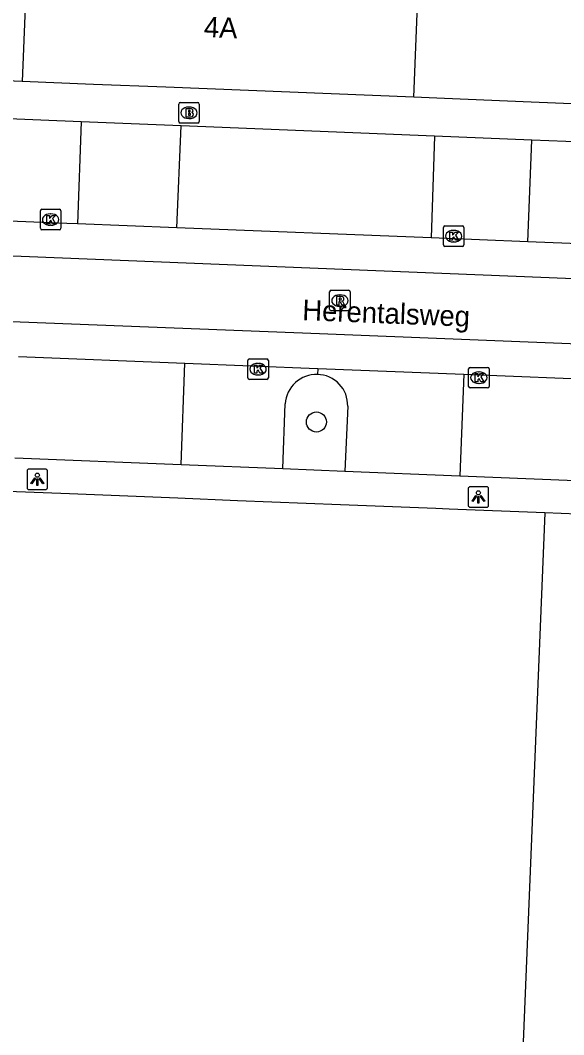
# Model space of a CAD drawing. Extents: x 160732 to 162105, y 387428 to 388479.
# Drawn here: x 161609.33 to 161635.83, y 387519.93 to 387569.35 of the extents above; entities that cross this region are included whole.
import ezdxf

# ---------------------------------------------------------------- set-up
doc = ezdxf.new("R2010")
doc.units = 0
for name, color, linetype in [('IMGEO_Boom', 7, 'Continuous'), ('IMGEO_Brandkraan', 7, 'Continuous'), ('IMGEO_Kolk', 7, 'Continuous'), ('IMGEO_Lichtpunt', 7, 'Continuous'), ('IMGEO_Muur', 7, 'Continuous'), ('IMGEO_Openbare_ruimte_label', 7, 'Continuous'), ('IMGEO_Pand', 7, 'Continuous'), ('IMGEO_Pand_nummerreeks', 7, 'Continuous'), ('IMGEO_Parkeervlak_open', 7, 'Continuous'), ('IMGEO_Rijbaan_lokaal_gesloten', 7, 'Continuous'), ('IMGEO_Rijbaan_lokaal_open', 7, 'Continuous'), ('IMGEO_Rioolput', 7, 'Continuous'), ('IMGEO_Voetpad_open', 7, 'Continuous')]:
    doc.layers.add(name, color=color, linetype=linetype)

msp = doc.modelspace()

# ---------------------------------------------------------------- linework, layer by layer
at = {"layer": 'IMGEO_Boom'}
msp.add_circle((161623.769, 387549.777), 0.489, dxfattribs=at)
at = {"layer": 'IMGEO_Brandkraan'}
for p, q in [((161617.055, 387564.414), (161617.055, 387565.266)), ((161617.13, 387565.34), (161617.982, 387565.34)), ((161617.543, 387565.12), (161617.568, 387565.12)), ((161618.056, 387565.266), (161618.056, 387564.414)), ((161617.982, 387564.34), (161617.13, 387564.34)), ((161617.566, 387564.56), (161617.541, 387564.56))]:
    msp.add_line(p, q, dxfattribs=at)
for points in [[(161617.055, 387564.414), (161617.055, 387565.266)], [(161617.13, 387565.34), (161617.982, 387565.34)], [(161618.056, 387565.266), (161618.056, 387564.414)], [(161617.403, 387565.04), (161617.403, 387564.64), (161617.616, 387564.64)], [(161617.634, 387565.04), (161617.403, 387565.04)], [(161617.582, 387564.959), (161617.528, 387564.959), (161617.528, 387564.883)], [(161617.528, 387564.883), (161617.581, 387564.883)], [(161617.59, 387564.807), (161617.528, 387564.807), (161617.528, 387564.726)], [(161617.528, 387564.726), (161617.59, 387564.726)], [(161617.982, 387564.34), (161617.13, 387564.34)]]:
    msp.add_lwpolyline(points, dxfattribs=at)
for centre, radius, start, end in [((161617.132, 387565.264), 0.0765, 91.552, 178.448), ((161617.132, 387565.264), 0.0765, 91.552, 178.448), ((161617.98, 387565.264), 0.0765, 1.552, 88.448), ((161617.98, 387565.264), 0.0765, 1.552, 88.448), ((161617.583, 387564.921), 0.0379, 267.8285, 90.9355), ((161617.591, 387564.766), 0.0404, 269.8759, 90.5077), ((161617.622, 387564.891), 0.251, 268.6676, 293.5347), ((161617.638, 387564.895), 0.145, 59.4692, 91.5367), ((161617.663, 387564.942), 0.0922, 285.5137, 58.1501), ((161617.668, 387564.75), 0.105, 301.3115, 78.989), ((161617.132, 387564.416), 0.0765, 181.552, 268.448), ((161617.132, 387564.416), 0.0765, 181.552, 268.448), ((161617.98, 387564.416), 0.0765, 271.552, 358.448), ((161617.98, 387564.416), 0.0765, 271.552, 358.448)]:
    msp.add_arc(centre, radius, start, end, dxfattribs=at)
for centre, major_axis, ratio, start_param, end_param in [((161617.542, 387564.84), (-0.387, 0.002), 0.722429, 4.712389, 7.853982), ((161617.567, 387564.84), (-0.39, 0.002), 0.717154, 1.570796, 4.712389)]:
    msp.add_ellipse(centre, major_axis=major_axis, ratio=ratio, start_param=start_param, end_param=end_param, dxfattribs=at)
at = {"layer": 'IMGEO_Kolk'}
for p, q in [((161610.384, 387560.138), (161611.236, 387560.138)), ((161610.309, 387559.212), (161610.309, 387560.064)), ((161610.797, 387559.918), (161610.822, 387559.918)), ((161611.31, 387560.064), (161611.31, 387559.212)), ((161611.236, 387559.138), (161610.384, 387559.138)), ((161610.82, 387559.358), (161610.795, 387559.358)), ((161629.959, 387558.404), (161629.959, 387559.256)), ((161630.034, 387559.33), (161630.886, 387559.33)), ((161630.96, 387559.256), (161630.96, 387558.404)), ((161630.447, 387559.11), (161630.472, 387559.11)), ((161630.886, 387558.33), (161630.034, 387558.33)), ((161630.47, 387558.55), (161630.445, 387558.55)), ((161620.424, 387551.924), (161620.424, 387552.776)), ((161620.499, 387552.85), (161621.351, 387552.85)), ((161621.425, 387552.776), (161621.425, 387551.924)), ((161620.912, 387552.63), (161620.937, 387552.63)), ((161631.188, 387551.509), (161631.188, 387552.361)), ((161631.263, 387552.435), (161632.115, 387552.435)), ((161631.676, 387552.215), (161631.701, 387552.215)), ((161632.189, 387552.361), (161632.189, 387551.509)), ((161621.351, 387551.85), (161620.499, 387551.85)), ((161620.935, 387552.07), (161620.91, 387552.07)), ((161632.115, 387551.435), (161631.263, 387551.435)), ((161631.699, 387551.655), (161631.674, 387551.655))]:
    msp.add_line(p, q, dxfattribs=at)
for points in [[(161610.384, 387560.138), (161611.236, 387560.138)], [(161610.309, 387559.212), (161610.309, 387560.064)], [(161610.63, 387559.838), (161610.753, 387559.838), (161610.753, 387559.687), (161610.883, 387559.838), (161611.047, 387559.838), (161610.901, 387559.687), (161611.054, 387559.438), (161610.902, 387559.438), (161610.817, 387559.602), (161610.753, 387559.535), (161610.753, 387559.438), (161610.63, 387559.438), (161610.63, 387559.838)], [(161611.31, 387560.064), (161611.31, 387559.212)], [(161611.236, 387559.138), (161610.384, 387559.138)], [(161629.959, 387558.404), (161629.959, 387559.256)], [(161630.034, 387559.33), (161630.886, 387559.33)], [(161630.96, 387559.256), (161630.96, 387558.404)], [(161630.28, 387559.03), (161630.403, 387559.03), (161630.403, 387558.879), (161630.533, 387559.03), (161630.697, 387559.03), (161630.551, 387558.879), (161630.704, 387558.63), (161630.552, 387558.63), (161630.467, 387558.794), (161630.403, 387558.727), (161630.403, 387558.63), (161630.28, 387558.63), (161630.28, 387559.03)], [(161630.886, 387558.33), (161630.034, 387558.33)], [(161620.424, 387551.924), (161620.424, 387552.776)], [(161620.499, 387552.85), (161621.351, 387552.85)], [(161621.425, 387552.776), (161621.425, 387551.924)], [(161620.745, 387552.55), (161620.868, 387552.55), (161620.868, 387552.399), (161620.998, 387552.55), (161621.162, 387552.55), (161621.016, 387552.399), (161621.169, 387552.15), (161621.017, 387552.15), (161620.932, 387552.314), (161620.868, 387552.247), (161620.868, 387552.15), (161620.745, 387552.15), (161620.745, 387552.55)], [(161631.188, 387551.509), (161631.188, 387552.361)], [(161631.263, 387552.435), (161632.115, 387552.435)], [(161632.189, 387552.361), (161632.189, 387551.509)], [(161621.351, 387551.85), (161620.499, 387551.85)], [(161631.509, 387552.135), (161631.632, 387552.135), (161631.632, 387551.984), (161631.762, 387552.135), (161631.926, 387552.135), (161631.78, 387551.984), (161631.933, 387551.735), (161631.781, 387551.735), (161631.696, 387551.899), (161631.632, 387551.832), (161631.632, 387551.735), (161631.509, 387551.735), (161631.509, 387552.135)], [(161632.115, 387551.435), (161631.263, 387551.435)]]:
    msp.add_lwpolyline(points, dxfattribs=at)
for centre, start, end in [((161610.386, 387560.062), 91.552, 178.448), ((161610.386, 387560.062), 91.552, 178.448), ((161611.234, 387560.062), 1.552, 88.448), ((161611.234, 387560.062), 1.552, 88.448), ((161610.386, 387559.214), 181.552, 268.448), ((161610.386, 387559.214), 181.552, 268.448), ((161611.234, 387559.214), 271.552, 358.448), ((161611.234, 387559.214), 271.552, 358.448), ((161630.036, 387559.254), 91.552, 178.448), ((161630.036, 387559.254), 91.552, 178.448), ((161630.884, 387559.254), 1.552, 88.448), ((161630.884, 387559.254), 1.552, 88.448), ((161630.036, 387558.406), 181.552, 268.448), ((161630.036, 387558.406), 181.552, 268.448), ((161630.884, 387558.406), 271.552, 358.448), ((161630.884, 387558.406), 271.552, 358.448), ((161620.501, 387552.774), 91.552, 178.448), ((161620.501, 387552.774), 91.552, 178.448), ((161621.349, 387552.774), 1.552, 88.448), ((161621.349, 387552.774), 1.552, 88.448), ((161631.265, 387552.359), 91.552, 178.448), ((161631.265, 387552.359), 91.552, 178.448), ((161632.113, 387552.359), 1.552, 88.448), ((161632.113, 387552.359), 1.552, 88.448), ((161620.501, 387551.926), 181.552, 268.448), ((161620.501, 387551.926), 181.552, 268.448), ((161621.349, 387551.926), 271.552, 358.448), ((161621.349, 387551.926), 271.552, 358.448), ((161631.265, 387551.511), 181.552, 268.448), ((161631.265, 387551.511), 181.552, 268.448), ((161632.113, 387551.511), 271.552, 358.448), ((161632.113, 387551.511), 271.552, 358.448)]:
    msp.add_arc(centre, 0.0765, start, end, dxfattribs=at)
for centre, major_axis, ratio, start_param, end_param in [((161610.796, 387559.638), (-0.387, 0.002), 0.722429, 4.712389, 7.853982), ((161610.821, 387559.638), (-0.39, 0.002), 0.717154, 1.570796, 4.712389), ((161630.446, 387558.83), (-0.387, 0.002), 0.722429, 4.712389, 7.853982), ((161630.471, 387558.83), (-0.39, 0.002), 0.717154, 1.570796, 4.712389), ((161620.911, 387552.35), (-0.387, 0.002), 0.722429, 4.712389, 7.853982), ((161620.936, 387552.35), (-0.39, 0.002), 0.717154, 1.570796, 4.712389), ((161631.675, 387551.935), (-0.387, 0.002), 0.722429, 4.712389, 7.853982), ((161631.7, 387551.935), (-0.39, 0.002), 0.717154, 1.570796, 4.712389)]:
    msp.add_ellipse(centre, major_axis=major_axis, ratio=ratio, start_param=start_param, end_param=end_param, dxfattribs=at)
at = {"layer": 'IMGEO_Lichtpunt'}
for p, q in [((161609.662, 387547.387), (161609.662, 387546.58)), ((161609.662, 387547.387), (161609.662, 387546.58)), ((161610.564, 387547.482), (161609.756, 387547.482)), ((161610.564, 387547.482), (161609.756, 387547.482)), ((161610.658, 387546.58), (161610.658, 387547.387)), ((161610.658, 387546.58), (161610.658, 387547.387)), ((161609.756, 387546.486), (161610.564, 387546.486)), ((161609.756, 387546.486), (161610.564, 387546.486)), ((161631.168, 387546.527), (161631.168, 387545.72)), ((161631.168, 387546.527), (161631.168, 387545.72)), ((161632.07, 387546.622), (161631.262, 387546.622)), ((161632.07, 387546.622), (161631.262, 387546.622)), ((161632.164, 387545.72), (161632.164, 387546.527)), ((161632.164, 387545.72), (161632.164, 387546.527)), ((161631.262, 387545.626), (161632.07, 387545.626)), ((161631.262, 387545.626), (161632.07, 387545.626))]:
    msp.add_line(p, q, dxfattribs=at)
for points in [[(161610.036, 387547.051), (161610.075, 387547.023), (161609.887, 387546.761), (161609.849, 387546.788), (161610.036, 387547.051)], [(161610.138, 387547.003), (161610.185, 387547.003), (161610.185, 387546.681), (161610.138, 387546.681), (161610.138, 387547.003)], [(161610.248, 387547.023), (161610.286, 387547.05), (161610.473, 387546.788), (161610.434, 387546.76), (161610.248, 387547.023)], [(161631.542, 387546.191), (161631.581, 387546.163), (161631.393, 387545.901), (161631.355, 387545.928), (161631.542, 387546.191)], [(161631.644, 387546.143), (161631.691, 387546.143), (161631.691, 387545.821), (161631.644, 387545.821), (161631.644, 387546.143)], [(161631.754, 387546.163), (161631.792, 387546.19), (161631.979, 387545.928), (161631.94, 387545.9), (161631.754, 387546.163)]]:
    msp.add_lwpolyline(points, dxfattribs=at)
for centre in [(161610.161, 387547.185), (161631.667, 387546.325)]:
    msp.add_circle(centre, 0.0994, dxfattribs=at)
for centre, start, end in [((161609.756, 387547.387), 90, 180), ((161609.756, 387547.387), 90, 180), ((161610.564, 387547.387), 0, 90), ((161610.564, 387547.387), 0, 90), ((161609.756, 387546.58), 180, 270), ((161609.756, 387546.58), 180, 270), ((161610.564, 387546.58), 270, 0), ((161610.564, 387546.58), 270, 360), ((161631.262, 387546.527), 90, 180), ((161631.262, 387546.527), 90, 180), ((161632.07, 387546.527), 0, 90), ((161632.07, 387546.527), 0, 90), ((161631.262, 387545.72), 180, 270), ((161631.262, 387545.72), 180, 270), ((161632.07, 387545.72), 270, 0), ((161632.07, 387545.72), 270, 360)]:
    msp.add_arc(centre, 0.0946, start, end, dxfattribs=at)
at = {"layer": 'IMGEO_Muur'}
for points in [[(161624.95, 387545.744), (161619.918, 387545.944)], [(161634.906, 387545.348), (161630.24, 387545.534)]]:
    msp.add_lwpolyline(points, dxfattribs=at)
at = {"layer": 'IMGEO_Pand'}
for points in [[(161611.537, 387618.617), (161609.419, 387566.367)], [(161628.52, 387565.593), (161630.596, 387617.86)], [(161609.419, 387566.367), (161596.439, 387566.893), (161592.518, 387567.051), (161589.337, 387567.18)], [(161628.52, 387565.593), (161616.424, 387566.084), (161612.894, 387566.226), (161609.419, 387566.367)], [(161646.794, 387564.853), (161642.952, 387565.009), (161639.372, 387565.154), (161634.236, 387565.362), (161630.006, 387565.533), (161628.52, 387565.593)], [(161634.906, 387545.348), (161633.766, 387517.587)], [(161650.843, 387544.713), (161648.545, 387544.805), (161641.278, 387545.094), (161634.906, 387545.348)]]:
    msp.add_lwpolyline(points, dxfattribs=at)
at = {"layer": 'IMGEO_Parkeervlak_open'}
msp.add_lwpolyline([(161622.132, 387547.507), (161622.249, 387550.656)], dxfattribs=at)
msp.add_arc((161623.769, 387550.57), 1.523, 87.9045, 176.7731, dxfattribs=at)
at = {"layer": 'IMGEO_Rijbaan_lokaal_gesloten'}
for points in [[(161672.176, 387556.985), (161672.099, 387555.312), (161558.294, 387559.907), (161529.19, 387561.128), (161529.281, 387562.792)], [(161529.058, 387556.206), (161529.118, 387557.878), (161583.046, 387555.682), (161623.924, 387554.084), (161671.968, 387552.174), (161671.874, 387550.474)]]:
    msp.add_lwpolyline(points, dxfattribs=at)
at = {"layer": 'IMGEO_Rijbaan_lokaal_open'}
for points in [[(161612.123, 387559.433), (161611.597, 387559.454), (161597.153, 387560.038)], [(161616.966, 387559.239), (161612.123, 387559.433)], [(161629.36, 387558.741), (161616.966, 387559.239)], [(161634.08, 387558.552), (161629.36, 387558.741)], [(161639.031, 387558.353), (161634.08, 387558.552)], [(161609.242, 387552.971), (161617.359, 387552.648)], [(161617.359, 387552.648), (161623.814, 387552.391), (161623.836, 387552.39)], [(161623.836, 387552.39), (161630.958, 387552.109)], [(161630.958, 387552.109), (161638.215, 387551.822), (161639.735, 387551.762)]]:
    msp.add_lwpolyline(points, dxfattribs=at)
at = {"layer": 'IMGEO_Rioolput'}
for p, q in [((161624.489, 387556.192), (161625.341, 387556.192)), ((161624.414, 387555.266), (161624.414, 387556.118)), ((161624.902, 387555.972), (161624.927, 387555.972)), ((161625.415, 387556.118), (161625.415, 387555.266)), ((161625.341, 387555.192), (161624.489, 387555.192)), ((161624.925, 387555.412), (161624.9, 387555.412))]:
    msp.add_line(p, q, dxfattribs=at)
for points in [[(161624.489, 387556.192), (161625.341, 387556.192)], [(161624.414, 387555.266), (161624.414, 387556.118)], [(161625.003, 387555.89), (161624.751, 387555.892), (161624.751, 387555.492)], [(161624.929, 387555.811), (161624.875, 387555.811), (161624.875, 387555.73)], [(161624.875, 387555.73), (161624.927, 387555.73)], [(161625.415, 387556.118), (161625.415, 387555.266)], [(161625.341, 387555.192), (161624.489, 387555.192)], [(161624.751, 387555.492), (161624.875, 387555.492), (161624.875, 387555.654), (161624.886, 387555.654)], [(161624.933, 387555.625), (161625.004, 387555.492), (161625.144, 387555.492), (161625.079, 387555.618)]]:
    msp.add_lwpolyline(points, dxfattribs=at)
for centre, radius, start, end in [((161624.491, 387556.116), 0.0765, 91.552, 178.448), ((161624.491, 387556.116), 0.0765, 91.552, 178.448), ((161625.339, 387556.116), 0.0765, 1.552, 88.448), ((161625.339, 387556.116), 0.0765, 1.552, 88.448), ((161624.911, 387555.919), 0.19, 274.7715, 282.9687), ((161624.935, 387555.715), 0.0964, 77.0061, 93.1865), ((161624.949, 387555.772), 0.0378, 276.6634, 79.6772), ((161625.002, 387555.78), 0.109, 350.3612, 89.416), ((161625, 387555.78), 0.112, 277.5842, 350.9817), ((161624.491, 387555.268), 0.0765, 181.552, 268.448), ((161624.491, 387555.268), 0.0765, 181.552, 268.448), ((161624.885, 387555.601), 0.0533, 26.0293, 88.6989), ((161624.984, 387555.565), 0.108, 29.5134, 73.7905), ((161625.339, 387555.268), 0.0765, 271.552, 358.448), ((161625.339, 387555.268), 0.0765, 271.552, 358.448)]:
    msp.add_arc(centre, radius, start, end, dxfattribs=at)
for centre, major_axis, ratio, start_param, end_param in [((161624.901, 387555.692), (-0.387, 0.002), 0.722429, 4.712389, 7.853982), ((161624.926, 387555.692), (-0.39, 0.002), 0.717154, 1.570796, 4.712389)]:
    msp.add_ellipse(centre, major_axis=major_axis, ratio=ratio, start_param=start_param, end_param=end_param, dxfattribs=at)
at = {"layer": 'IMGEO_Voetpad_open'}
for points in [[(161612.295, 387564.403), (161597.353, 387565.009)], [(161612.295, 387564.403), (161612.123, 387559.433)], [(161617.168, 387564.206), (161612.295, 387564.403)], [(161616.966, 387559.239), (161617.168, 387564.206)], [(161629.529, 387563.705), (161617.168, 387564.206)], [(161629.529, 387563.705), (161629.36, 387558.741)], [(161634.275, 387563.513), (161629.529, 387563.705)], [(161634.08, 387558.552), (161634.275, 387563.513)], [(161639.241, 387563.312), (161634.275, 387563.513)], [(161617.17, 387547.708), (161617.359, 387552.648)], [(161623.836, 387552.39), (161623.825, 387552.092)], [(161630.958, 387552.109), (161630.759, 387547.158)], [(161625.294, 387550.545), (161625.158, 387547.384)], [(161609.063, 387548.036), (161617.17, 387547.708)], [(161617.17, 387547.708), (161622.132, 387547.507)], [(161622.132, 387547.507), (161625.158, 387547.384)], [(161625.158, 387547.384), (161630.759, 387547.158)], [(161630.759, 387547.158), (161638.016, 387546.864), (161638.036, 387546.863)], [(161634.906, 387545.348), (161630.24, 387545.534), (161629.592, 387545.56), (161624.95, 387545.744), (161619.918, 387545.944), (161617.014, 387546.06), (161611.738, 387546.27), (161604.837, 387546.543)]]:
    msp.add_lwpolyline(points, dxfattribs=at)
msp.add_arc((161623.801, 387550.598), 1.494, 357.9663, 89.0708, dxfattribs=at)

# ---------------------------------------------------------------- texts
at = {"layer": 'IMGEO_Openbare_ruimte_label'}
msp.add_text('Herentalsweg', height=1, rotation=357.7071, dxfattribs=at).set_placement((161623.067, 387554.742))
at = {"layer": 'IMGEO_Pand_nummerreeks'}
msp.add_text('4A', height=1, rotation=357.6796, dxfattribs=at).set_placement((161618.268, 387568.531))

doc.saveas('drawing.dxf')
